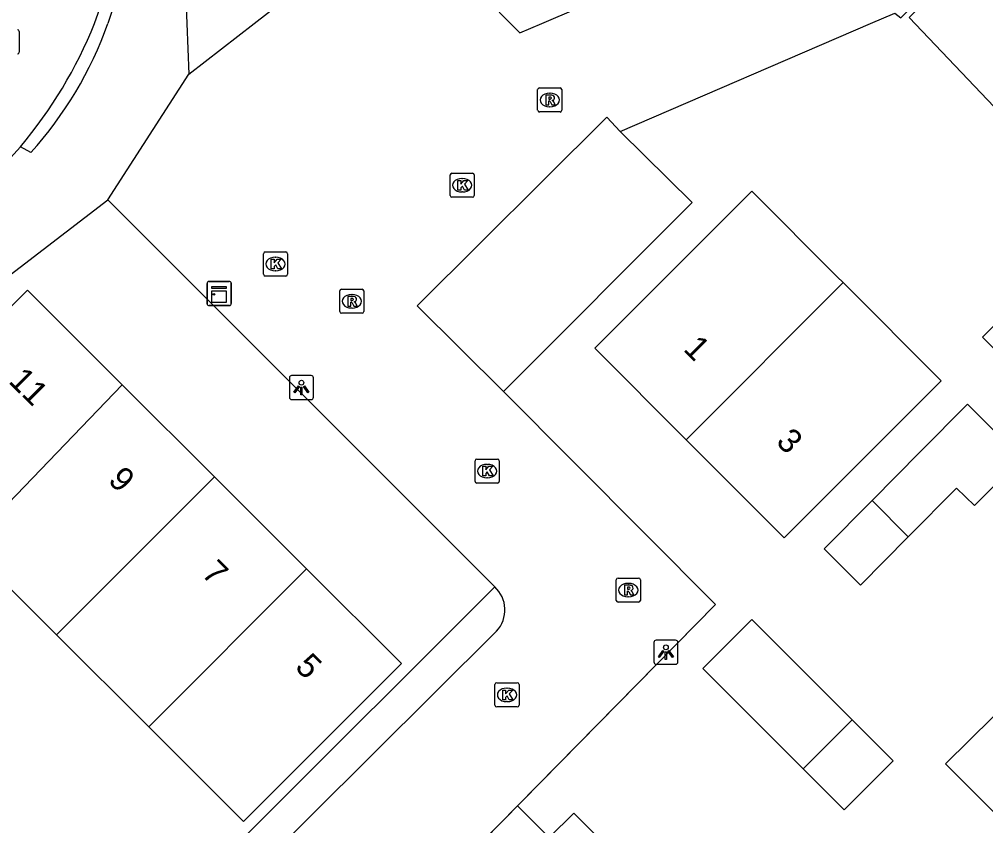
# Model space of a CAD drawing. Extents: x 159961 to 160856, y 382704 to 383353.
# Drawn here: x 160157.81 to 160197.89, y 383216.75 to 383250.17 of the extents above; entities that cross this region are included whole.
import ezdxf

# ---------------------------------------------------------------- set-up
doc = ezdxf.new("R2010")
doc.units = 0
for name, color, linetype in [('IMGEO_Kast', 7, 'Continuous'), ('IMGEO_Kolk', 7, 'Continuous'), ('IMGEO_Lichtpunt', 7, 'Continuous'), ('IMGEO_Muur', 7, 'Continuous'), ('IMGEO_Pand', 7, 'Continuous'), ('IMGEO_Pand_nummerreeks', 7, 'Continuous'), ('IMGEO_Parkeervlak_open', 7, 'Continuous'), ('IMGEO_Rijbaan_lokaal_open', 7, 'Continuous'), ('IMGEO_Rioolput', 7, 'Continuous'), ('IMGEO_Voetpad_open', 7, 'Continuous')]:
    doc.layers.add(name, color=color, linetype=linetype)

msp = doc.modelspace()

# ---------------------------------------------------------------- linework, layer by layer
at = {"layer": 'IMGEO_Kast'}
for p, q in [((160165.601, 383238.384), (160165.601, 383239.225)), ((160165.601, 383239.225), (160165.601, 383238.384)), ((160165.676, 383239.309), (160166.517, 383239.309)), ((160166.517, 383239.309), (160165.676, 383239.309)), ((160166.601, 383239.234), (160166.601, 383238.393)), ((160166.601, 383238.393), (160166.601, 383239.234)), ((160166.526, 383238.309), (160165.685, 383238.309)), ((160165.685, 383238.309), (160166.526, 383238.309))]:
    msp.add_line(p, q, dxfattribs=at)
for points in [[(160165.796, 383239.099), (160166.396, 383239.099), (160166.396, 383239.014), (160165.796, 383239.014), (160165.796, 383239.099)], [(160165.796, 383238.924), (160166.396, 383238.924), (160166.396, 383238.435), (160165.796, 383238.435), (160165.796, 383238.924)]]:
    msp.add_lwpolyline(points, dxfattribs=at)
msp.add_circle((160165.88, 383238.773), 0.0377, dxfattribs=at)
for centre, start, end in [((160165.679, 383239.231), 92.4484, 184.2845), ((160165.679, 383239.231), 92.4484, 184.2845), ((160166.523, 383239.231), 2.4484, 94.2845), ((160166.523, 383239.231), 2.4484, 94.2845), ((160165.679, 383238.387), 182.4484, 274.2845), ((160165.679, 383238.387), 182.4484, 274.2845), ((160166.523, 383238.387), 272.4484, 4.2845), ((160166.523, 383238.387), 272.4484, 4.2845)]:
    msp.add_arc(centre, 0.0779, start, end, dxfattribs=at)
at = {"layer": 'IMGEO_Kolk'}
for p, q in [((160175.679, 383242.871), (160175.679, 383243.723)), ((160175.754, 383243.797), (160176.606, 383243.797)), ((160176.167, 383243.577), (160176.192, 383243.577)), ((160176.68, 383243.723), (160176.68, 383242.871)), ((160176.606, 383242.797), (160175.754, 383242.797)), ((160176.19, 383243.017), (160176.165, 383243.017)), ((160167.939, 383239.604), (160167.939, 383240.456)), ((160168.014, 383240.53), (160168.866, 383240.53)), ((160168.94, 383240.456), (160168.94, 383239.604)), ((160168.427, 383240.31), (160168.452, 383240.31)), ((160168.866, 383239.53), (160168.014, 383239.53)), ((160168.45, 383239.75), (160168.425, 383239.75)), ((160176.788, 383231.945), (160177.64, 383231.945)), ((160176.713, 383231.019), (160176.713, 383231.871)), ((160177.201, 383231.725), (160177.226, 383231.725)), ((160177.714, 383231.871), (160177.714, 383231.019)), ((160177.224, 383231.165), (160177.199, 383231.165)), ((160177.64, 383230.945), (160176.788, 383230.945)), ((160177.537, 383221.743), (160177.537, 383222.595)), ((160177.612, 383222.669), (160178.464, 383222.669)), ((160178.025, 383222.449), (160178.05, 383222.449)), ((160178.538, 383222.595), (160178.538, 383221.743)), ((160178.048, 383221.889), (160178.023, 383221.889)), ((160178.464, 383221.669), (160177.612, 383221.669))]:
    msp.add_line(p, q, dxfattribs=at)
for points in [[(160175.679, 383242.871), (160175.679, 383243.723)], [(160175.754, 383243.797), (160176.606, 383243.797)], [(160176.68, 383243.723), (160176.68, 383242.871)], [(160176, 383243.497), (160176.123, 383243.497), (160176.123, 383243.346), (160176.253, 383243.497), (160176.417, 383243.497), (160176.271, 383243.346), (160176.424, 383243.097), (160176.272, 383243.097), (160176.187, 383243.261), (160176.123, 383243.194), (160176.123, 383243.097), (160176, 383243.097), (160176, 383243.497)], [(160176.606, 383242.797), (160175.754, 383242.797)], [(160167.939, 383239.604), (160167.939, 383240.456)], [(160168.014, 383240.53), (160168.866, 383240.53)], [(160168.94, 383240.456), (160168.94, 383239.604)], [(160168.26, 383240.23), (160168.383, 383240.23), (160168.383, 383240.079), (160168.513, 383240.23), (160168.677, 383240.23), (160168.531, 383240.079), (160168.684, 383239.83), (160168.532, 383239.83), (160168.447, 383239.994), (160168.383, 383239.927), (160168.383, 383239.83), (160168.26, 383239.83), (160168.26, 383240.23)], [(160168.866, 383239.53), (160168.014, 383239.53)], [(160176.788, 383231.945), (160177.64, 383231.945)], [(160176.713, 383231.019), (160176.713, 383231.871)], [(160177.034, 383231.645), (160177.157, 383231.645), (160177.157, 383231.494), (160177.287, 383231.645), (160177.451, 383231.645), (160177.305, 383231.494), (160177.458, 383231.245), (160177.306, 383231.245), (160177.221, 383231.409), (160177.157, 383231.342), (160177.157, 383231.245), (160177.034, 383231.245), (160177.034, 383231.645)], [(160177.714, 383231.871), (160177.714, 383231.019)], [(160177.64, 383230.945), (160176.788, 383230.945)], [(160177.537, 383221.743), (160177.537, 383222.595)], [(160177.612, 383222.669), (160178.464, 383222.669)], [(160177.858, 383222.369), (160177.981, 383222.369), (160177.981, 383222.218), (160178.111, 383222.369), (160178.275, 383222.369), (160178.129, 383222.218), (160178.282, 383221.969), (160178.13, 383221.969), (160178.045, 383222.133), (160177.981, 383222.066), (160177.981, 383221.969), (160177.858, 383221.969), (160177.858, 383222.369)], [(160178.538, 383222.595), (160178.538, 383221.743)], [(160178.464, 383221.669), (160177.612, 383221.669)]]:
    msp.add_lwpolyline(points, dxfattribs=at)
for centre, start, end in [((160175.756, 383243.721), 91.552, 178.448), ((160175.756, 383243.721), 91.552, 178.448), ((160176.604, 383243.721), 1.552, 88.448), ((160176.604, 383243.721), 1.552, 88.448), ((160175.756, 383242.873), 181.552, 268.448), ((160175.756, 383242.873), 181.552, 268.448), ((160176.604, 383242.873), 271.552, 358.448), ((160176.604, 383242.873), 271.552, 358.448), ((160168.016, 383240.454), 91.552, 178.448), ((160168.016, 383240.454), 91.552, 178.448), ((160168.864, 383240.454), 1.552, 88.448), ((160168.864, 383240.454), 1.552, 88.448), ((160168.016, 383239.606), 181.552, 268.448), ((160168.016, 383239.606), 181.552, 268.448), ((160168.864, 383239.606), 271.552, 358.448), ((160168.864, 383239.606), 271.552, 358.448), ((160176.79, 383231.869), 91.552, 178.448), ((160176.79, 383231.869), 91.552, 178.448), ((160177.638, 383231.869), 1.552, 88.448), ((160177.638, 383231.869), 1.552, 88.448), ((160176.79, 383231.021), 181.552, 268.448), ((160176.79, 383231.021), 181.552, 268.448), ((160177.638, 383231.021), 271.552, 358.448), ((160177.638, 383231.021), 271.552, 358.448), ((160177.614, 383222.593), 91.552, 178.448), ((160177.614, 383222.593), 91.552, 178.448), ((160178.462, 383222.593), 1.552, 88.448), ((160178.462, 383222.593), 1.552, 88.448), ((160177.614, 383221.745), 181.552, 268.448), ((160177.614, 383221.745), 181.552, 268.448), ((160178.462, 383221.745), 271.552, 358.448), ((160178.462, 383221.745), 271.552, 358.448)]:
    msp.add_arc(centre, 0.0765, start, end, dxfattribs=at)
for centre, major_axis, ratio, start_param, end_param in [((160176.166, 383243.297), (-0.387, 0.002), 0.722429, 4.712389, 7.853982), ((160176.191, 383243.297), (-0.39, 0.002), 0.717154, 1.570796, 4.712389), ((160168.426, 383240.03), (-0.387, 0.002), 0.722429, 4.712389, 7.853982), ((160168.451, 383240.03), (-0.39, 0.002), 0.717154, 1.570796, 4.712389), ((160177.2, 383231.445), (-0.387, 0.002), 0.722429, 4.712389, 7.853982), ((160177.225, 383231.445), (-0.39, 0.002), 0.717154, 1.570796, 4.712389), ((160178.024, 383222.169), (-0.387, 0.002), 0.722429, 4.712389, 7.853982), ((160178.049, 383222.169), (-0.39, 0.002), 0.717154, 1.570796, 4.712389)]:
    msp.add_ellipse(centre, major_axis=major_axis, ratio=ratio, start_param=start_param, end_param=end_param, dxfattribs=at)
at = {"layer": 'IMGEO_Lichtpunt'}
for p, q in [((160169.013, 383235.311), (160169.013, 383234.504)), ((160169.013, 383235.311), (160169.013, 383234.504)), ((160169.915, 383235.406), (160169.107, 383235.406)), ((160169.915, 383235.406), (160169.107, 383235.406)), ((160170.009, 383234.504), (160170.009, 383235.311)), ((160170.009, 383234.504), (160170.009, 383235.311)), ((160169.107, 383234.41), (160169.915, 383234.41)), ((160169.107, 383234.41), (160169.915, 383234.41)), ((160184.127, 383224.341), (160184.127, 383223.534)), ((160184.127, 383224.341), (160184.127, 383223.534)), ((160185.029, 383224.436), (160184.221, 383224.436)), ((160185.029, 383224.436), (160184.221, 383224.436)), ((160185.123, 383223.534), (160185.123, 383224.341)), ((160185.123, 383223.534), (160185.123, 383224.341)), ((160184.221, 383223.44), (160185.029, 383223.44)), ((160184.221, 383223.44), (160185.029, 383223.44))]:
    msp.add_line(p, q, dxfattribs=at)
for points in [[(160169.387, 383234.975), (160169.426, 383234.947), (160169.238, 383234.685), (160169.2, 383234.712), (160169.387, 383234.975)], [(160169.489, 383234.927), (160169.536, 383234.927), (160169.536, 383234.605), (160169.489, 383234.605), (160169.489, 383234.927)], [(160169.599, 383234.947), (160169.637, 383234.974), (160169.824, 383234.712), (160169.785, 383234.684), (160169.599, 383234.947)], [(160184.501, 383224.005), (160184.54, 383223.977), (160184.352, 383223.715), (160184.314, 383223.742), (160184.501, 383224.005)], [(160184.603, 383223.957), (160184.65, 383223.957), (160184.65, 383223.635), (160184.603, 383223.635), (160184.603, 383223.957)], [(160184.713, 383223.977), (160184.751, 383224.004), (160184.938, 383223.742), (160184.899, 383223.714), (160184.713, 383223.977)]]:
    msp.add_lwpolyline(points, dxfattribs=at)
for centre in [(160169.512, 383235.109), (160184.626, 383224.139)]:
    msp.add_circle(centre, 0.0994, dxfattribs=at)
for centre, start, end in [((160169.107, 383235.311), 90, 180), ((160169.107, 383235.311), 90, 180), ((160169.915, 383235.311), 0, 90), ((160169.915, 383235.311), 0, 90), ((160169.107, 383234.504), 180, 270), ((160169.107, 383234.504), 180, 270), ((160169.915, 383234.504), 270, 0), ((160169.915, 383234.504), 270, 360), ((160184.221, 383224.341), 90, 180), ((160184.221, 383224.341), 90, 180), ((160185.029, 383224.341), 0, 90), ((160185.029, 383224.341), 0, 90), ((160184.221, 383223.534), 180, 270), ((160184.221, 383223.534), 180, 270), ((160185.029, 383223.534), 270, 0), ((160185.029, 383223.534), 270, 360)]:
    msp.add_arc(centre, 0.0946, start, end, dxfattribs=at)
at = {"layer": 'IMGEO_Muur'}
msp.add_lwpolyline([(160176.228, 383215.286), (160186.689, 383225.914)], dxfattribs=at)
at = {"layer": 'IMGEO_Pand'}
for points in [[(160164.266, 383262.534), (160164.765, 383250), (160164.849, 383247.905)], [(160173.574, 383254.679), (160178.179, 383250), (160178.563, 383249.609), (160179.477, 383250), (160194.681, 383256.511), (160195.189, 383256.729)], [(160164.849, 383247.905), (160167.549, 383250), (160173.574, 383254.679)], [(160200.785, 383247.974), (160196.709, 383252.241), (160194.708, 383250.244), (160198.783, 383245.978)], [(160191.972, 383239.259), (160191.726, 383239.505), (160188.193, 383243.043), (160181.678, 383236.537), (160185.466, 383232.743)], [(160191.972, 383239.259), (160185.466, 383232.743)], [(160185.466, 383232.743), (160189.526, 383228.677), (160193.064, 383232.211), (160196.041, 383235.183), (160191.972, 383239.259)], [(160151.695, 383235.186), (160153.046, 383233.836), (160158.154, 383238.951), (160162.085, 383235.026)], [(160199.738, 383239.003), (160197.753, 383237), (160199.381, 383235.384), (160201.354, 383237.374)], [(160155.656, 383228.351), (160162.085, 383235.026)], [(160162.085, 383235.026), (160165.906, 383231.211)], [(160194.679, 383228.72), (160196.684, 383230.742), (160197.419, 383230.014), (160199.376, 383231.987), (160197.129, 383234.215), (160195.172, 383232.241), (160193.18, 383230.232)], [(160159.358, 383224.654), (160165.906, 383231.211)], [(160165.906, 383231.211), (160169.727, 383227.396)], [(160193.18, 383230.232), (160191.186, 383228.221), (160192.698, 383226.722), (160194.679, 383228.72)], [(160193.18, 383230.232), (160194.679, 383228.72)], [(160159.358, 383224.654), (160155.656, 383228.351)], [(160169.727, 383227.396), (160173.657, 383223.471), (160167.11, 383216.914), (160163.179, 383220.839)], [(160169.727, 383227.396), (160163.179, 383220.839)], [(160192.35, 383221.136), (160188.187, 383225.293), (160186.157, 383223.259), (160190.314, 383219.108)], [(160163.179, 383220.839), (160159.358, 383224.654)], [(160200.167, 383223.186), (160196.218, 383219.316), (160198.288, 383217.242), (160199.347, 383216.181), (160197.211, 383214.048), (160200.402, 383210.854), (160202.519, 383212.968), (160204.728, 383210.755), (160208.63, 383214.651)], [(160192.35, 383221.136), (160190.314, 383219.108)], [(160190.314, 383219.108), (160192.018, 383217.407), (160194.048, 383219.441), (160192.35, 383221.136)], [(160173.656, 383212.71), (160176.228, 383215.286), (160178.473, 383217.566)], [(160178.473, 383217.566), (160179.791, 383216.25), (160180.81, 383217.27), (160184.638, 383213.451), (160183.181, 383211.999)]]:
    msp.add_lwpolyline(points, dxfattribs=at)
at = {"layer": 'IMGEO_Parkeervlak_open'}
msp.add_lwpolyline([(160182.733, 383245.525), (160185.711, 383242.575), (160177.894, 383234.75)], dxfattribs=at)
at = {"layer": 'IMGEO_Rijbaan_lokaal_open'}
for points in [[(160182.733, 383245.525), (160193.118, 383250), (160194.125, 383250.434), (160194.374, 383250.234), (160196.55, 383252.407), (160203.125, 383254.533), (160212.589, 383260.015), (160215.296, 383261.343)], [(160160.93, 383250), (160161.378, 383251.26)], [(160161.49, 383242.691), (160164.849, 383247.905)], [(160177.894, 383234.75), (160174.314, 383238.292), (160182.172, 383246.116), (160182.733, 383245.525)], [(160157.858, 383244.894), (160157.31, 383244.277)], [(160177.527, 383226.652), (160161.49, 383242.691)], [(160178.473, 383217.566), (160186.689, 383225.914), (160177.894, 383234.75)], [(160177.606, 383224.807), (160162.167, 383209.46)]]:
    msp.add_lwpolyline(points, dxfattribs=at)
for centre, radius, start, end in [((160143.679, 383256.902), 18.58, 319.7394, 338.1945), ((160176.642, 383225.69), 1.307, 317.516, 47.3877)]:
    msp.add_arc(centre, radius, start, end, dxfattribs=at)
at = {"layer": 'IMGEO_Rioolput'}
for p, q in [((160157.814, 383249.666), (160157.814, 383248.814)), ((160179.309, 383246.406), (160179.309, 383247.258)), ((160179.384, 383247.332), (160180.236, 383247.332)), ((160180.31, 383247.258), (160180.31, 383246.406)), ((160179.797, 383247.112), (160179.822, 383247.112)), ((160180.236, 383246.332), (160179.384, 383246.332)), ((160179.82, 383246.552), (160179.795, 383246.552)), ((160171.1, 383238.06), (160171.1, 383238.912)), ((160171.175, 383238.986), (160172.027, 383238.986)), ((160171.588, 383238.766), (160171.613, 383238.766)), ((160172.101, 383238.912), (160172.101, 383238.06)), ((160172.027, 383237.986), (160171.175, 383237.986)), ((160171.611, 383238.206), (160171.586, 383238.206)), ((160182.568, 383226.086), (160182.568, 383226.938)), ((160182.643, 383227.012), (160183.495, 383227.012)), ((160183.056, 383226.792), (160183.081, 383226.792)), ((160183.569, 383226.938), (160183.569, 383226.086)), ((160183.495, 383226.012), (160182.643, 383226.012)), ((160183.079, 383226.232), (160183.054, 383226.232))]:
    msp.add_line(p, q, dxfattribs=at)
for points in [[(160157.814, 383249.666), (160157.814, 383248.814)], [(160179.309, 383246.406), (160179.309, 383247.258)], [(160179.384, 383247.332), (160180.236, 383247.332)], [(160180.31, 383247.258), (160180.31, 383246.406)], [(160179.898, 383247.03), (160179.646, 383247.032), (160179.646, 383246.632)], [(160179.646, 383246.632), (160179.77, 383246.632), (160179.77, 383246.794), (160179.781, 383246.794)], [(160179.824, 383246.951), (160179.77, 383246.951), (160179.77, 383246.87)], [(160179.77, 383246.87), (160179.822, 383246.87)], [(160179.828, 383246.765), (160179.899, 383246.632), (160180.039, 383246.632), (160179.974, 383246.758)], [(160180.236, 383246.332), (160179.384, 383246.332)], [(160171.1, 383238.06), (160171.1, 383238.912)], [(160171.175, 383238.986), (160172.027, 383238.986)], [(160172.101, 383238.912), (160172.101, 383238.06)], [(160171.689, 383238.684), (160171.437, 383238.686), (160171.437, 383238.286)], [(160171.437, 383238.286), (160171.561, 383238.286), (160171.561, 383238.448), (160171.572, 383238.448)], [(160171.615, 383238.605), (160171.561, 383238.605), (160171.561, 383238.524)], [(160171.561, 383238.524), (160171.613, 383238.524)], [(160171.619, 383238.419), (160171.69, 383238.286), (160171.83, 383238.286), (160171.765, 383238.412)], [(160172.027, 383237.986), (160171.175, 383237.986)], [(160182.568, 383226.086), (160182.568, 383226.938)], [(160182.643, 383227.012), (160183.495, 383227.012)], [(160183.157, 383226.71), (160182.905, 383226.712), (160182.905, 383226.312)], [(160183.569, 383226.938), (160183.569, 383226.086)], [(160182.905, 383226.312), (160183.029, 383226.312), (160183.029, 383226.474), (160183.04, 383226.474)], [(160183.083, 383226.631), (160183.029, 383226.631), (160183.029, 383226.55)], [(160183.029, 383226.55), (160183.081, 383226.55)], [(160183.087, 383226.445), (160183.158, 383226.312), (160183.298, 383226.312), (160183.233, 383226.438)], [(160183.495, 383226.012), (160182.643, 383226.012)]]:
    msp.add_lwpolyline(points, dxfattribs=at)
for centre, radius, start, end in [((160157.738, 383249.664), 0.0765, 1.552, 88.448), ((160157.738, 383249.664), 0.0765, 1.552, 88.448), ((160157.738, 383248.816), 0.0765, 271.552, 358.448), ((160157.738, 383248.816), 0.0765, 271.552, 358.448), ((160179.386, 383247.256), 0.0765, 91.552, 178.448), ((160179.386, 383247.256), 0.0765, 91.552, 178.448), ((160180.234, 383247.256), 0.0765, 1.552, 88.448), ((160180.234, 383247.256), 0.0765, 1.552, 88.448), ((160179.78, 383246.741), 0.0533, 26.0293, 88.6989), ((160179.806, 383247.059), 0.19, 274.7715, 282.9687), ((160179.83, 383246.855), 0.0964, 77.0061, 93.1865), ((160179.844, 383246.912), 0.0378, 276.6634, 79.6772), ((160179.897, 383246.92), 0.109, 350.3612, 89.416), ((160179.895, 383246.92), 0.112, 277.5842, 350.9817), ((160179.879, 383246.705), 0.108, 29.5134, 73.7905), ((160179.386, 383246.408), 0.0765, 181.552, 268.448), ((160179.386, 383246.408), 0.0765, 181.552, 268.448), ((160180.234, 383246.408), 0.0765, 271.552, 358.448), ((160180.234, 383246.408), 0.0765, 271.552, 358.448), ((160171.177, 383238.91), 0.0765, 91.552, 178.448), ((160171.177, 383238.91), 0.0765, 91.552, 178.448), ((160172.025, 383238.91), 0.0765, 1.552, 88.448), ((160172.025, 383238.91), 0.0765, 1.552, 88.448), ((160171.571, 383238.395), 0.0533, 26.0293, 88.6989), ((160171.597, 383238.713), 0.19, 274.7715, 282.9687), ((160171.621, 383238.509), 0.0964, 77.0061, 93.1865), ((160171.635, 383238.566), 0.0378, 276.6634, 79.6772), ((160171.688, 383238.574), 0.109, 350.3612, 89.416), ((160171.686, 383238.574), 0.112, 277.5842, 350.9817), ((160171.67, 383238.359), 0.108, 29.5134, 73.7905), ((160171.177, 383238.062), 0.0765, 181.552, 268.448), ((160171.177, 383238.062), 0.0765, 181.552, 268.448), ((160172.025, 383238.062), 0.0765, 271.552, 358.448), ((160172.025, 383238.062), 0.0765, 271.552, 358.448), ((160182.645, 383226.936), 0.0765, 91.552, 178.448), ((160182.645, 383226.936), 0.0765, 91.552, 178.448), ((160183.156, 383226.6), 0.109, 350.3612, 89.416), ((160183.493, 383226.936), 0.0765, 1.552, 88.448), ((160183.493, 383226.936), 0.0765, 1.552, 88.448), ((160183.039, 383226.421), 0.0533, 26.0293, 88.6989), ((160183.065, 383226.739), 0.19, 274.7715, 282.9687), ((160183.089, 383226.535), 0.0964, 77.0061, 93.1865), ((160183.103, 383226.592), 0.0378, 276.6634, 79.6772), ((160183.154, 383226.6), 0.112, 277.5842, 350.9817), ((160183.138, 383226.385), 0.108, 29.5134, 73.7905), ((160182.645, 383226.088), 0.0765, 181.552, 268.448), ((160182.645, 383226.088), 0.0765, 181.552, 268.448), ((160183.493, 383226.088), 0.0765, 271.552, 358.448), ((160183.493, 383226.088), 0.0765, 271.552, 358.448)]:
    msp.add_arc(centre, radius, start, end, dxfattribs=at)
for centre, major_axis, ratio, start_param, end_param in [((160179.796, 383246.832), (-0.387, 0.002), 0.722429, 4.712389, 7.853982), ((160179.821, 383246.832), (-0.39, 0.002), 0.717154, 1.570796, 4.712389), ((160171.587, 383238.486), (-0.387, 0.002), 0.722429, 4.712389, 7.853982), ((160171.612, 383238.486), (-0.39, 0.002), 0.717154, 1.570796, 4.712389), ((160183.055, 383226.512), (-0.387, 0.002), 0.722429, 4.712389, 7.853982), ((160183.08, 383226.512), (-0.39, 0.002), 0.717154, 1.570796, 4.712389)]:
    msp.add_ellipse(centre, major_axis=major_axis, ratio=ratio, start_param=start_param, end_param=end_param, dxfattribs=at)
at = {"layer": 'IMGEO_Voetpad_open'}
for points in [[(160161.378, 383251.26), (160161.816, 383251.018), (160161.488, 383249.995)], [(160158.295, 383244.653), (160157.858, 383244.894)], [(160151.695, 383235.186), (160161.49, 383242.691)], [(160161.242, 383210.384), (160167.442, 383216.579), (160177.527, 383226.652)]]:
    msp.add_lwpolyline(points, dxfattribs=at)
msp.add_arc((160146.374, 383255.403), 16.052, 317.955, 340.3102, dxfattribs=at)

# ---------------------------------------------------------------- texts
at = {"layer": 'IMGEO_Pand_nummerreeks'}
for s, rotation, p in [('1', 314.9562, (160185.309, 383236.467)), ('11', 315.04, (160157.334, 383235.135)), ('3', 314.9562, (160189.152, 383232.617)), ('9', 315.0425, (160161.455, 383231.02)), ('7', 315.0425, (160165.33, 383227.15)), ('5', 315.0425, (160169.206, 383223.28))]:
    msp.add_text(s, height=1, rotation=rotation, dxfattribs=at).set_placement(p)

doc.saveas('drawing.dxf')
